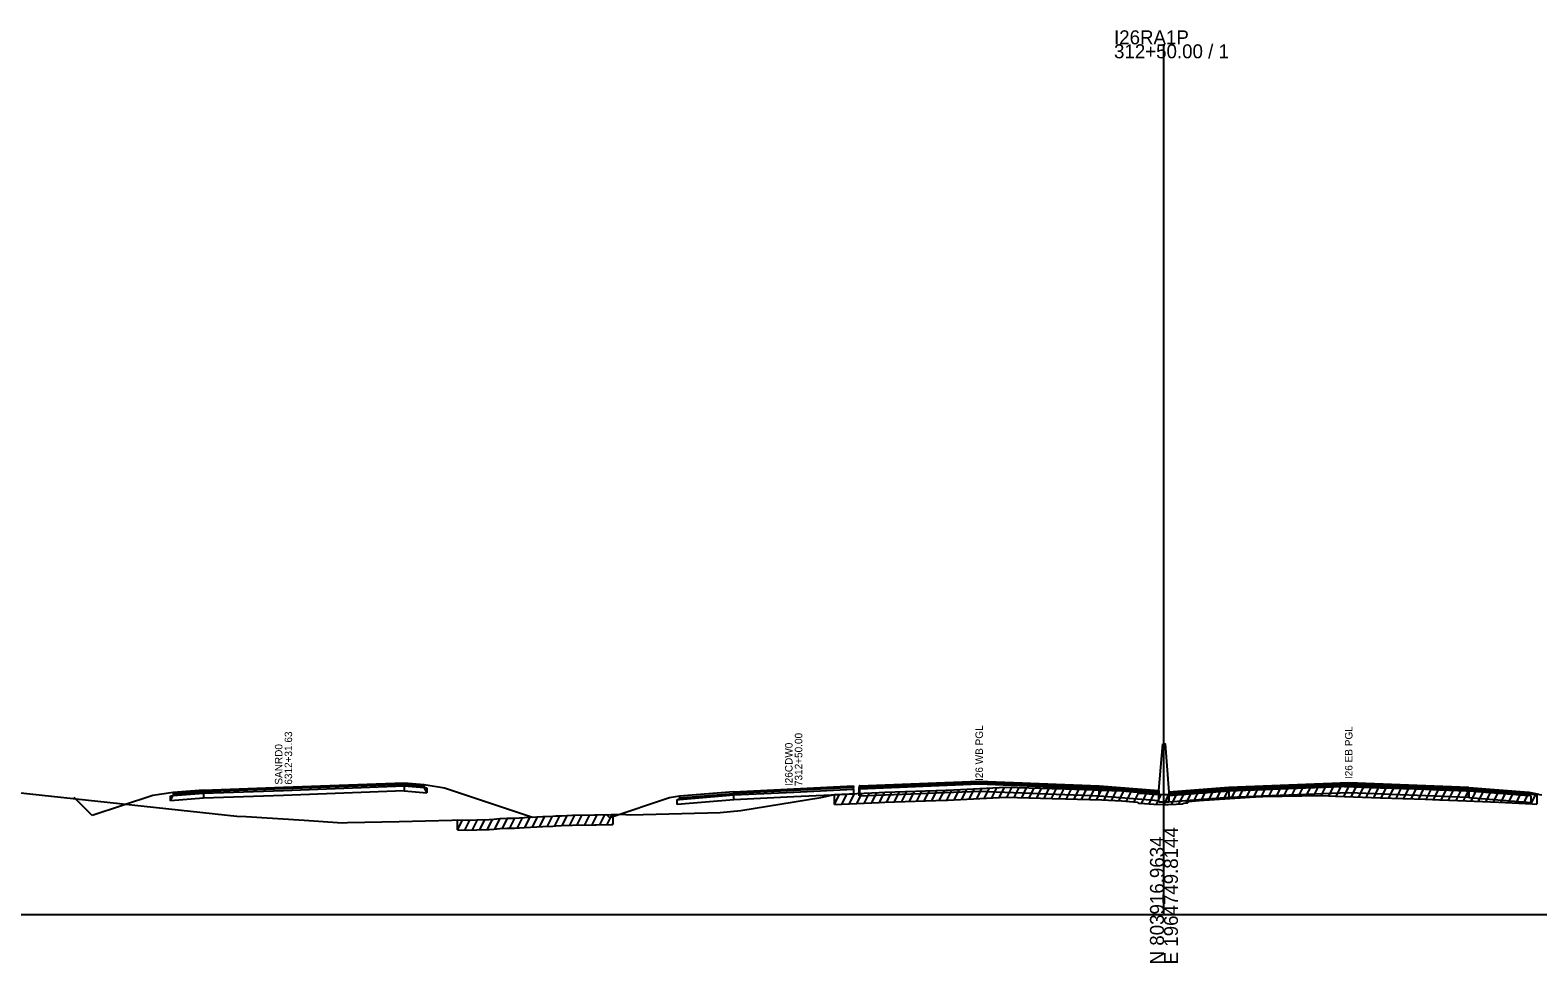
# Model space of a CAD drawing. Extents: x 1017 to 19997, y -1947 to 50737.
# Drawn here: x 12372.9 to 12674.9, y 12490.3 to 12677.1 of the extents above; entities that cross this region are included whole.
import ezdxf

# ---------------------------------------------------------------- set-up
doc = ezdxf.new("R2010")
doc.units = 0
for name, color, linetype in [('RD_GPK_XS_Cell', 7, 'Continuous'), ('RD_XS_Base', 7, 'Continuous'), ('RD_XS_ExGround', 7, 'Continuous'), ('RD_XS_ExPaveRet', 7, 'Continuous'), ('RD_XS_Greenside', 7, 'Continuous'), ('RD_XS_MedBWall', 7, 'Continuous'), ('RD_XS_Pave', 7, 'Continuous'), ('RD_XS_PaveOvlay', 7, 'Continuous'), ('RD_XS_TieSlope', 7, 'Continuous'), ('RD_XS_TX_Notes', 7, 'Continuous')]:
    doc.layers.add(name, color=color, linetype=linetype)

msp = doc.modelspace()

# ---------------------------------------------------------------- linework, layer by layer
at = {"layer": 'RD_GPK_XS_Cell'}
for p, q in [((12600, 12500), (12600, 12674.25)), ((12000, 12500), (12600, 12500)), ((12600, 12500), (13200, 12500))]:
    msp.add_line(p, q, dxfattribs=at)
at = {"layer": 'RD_XS_Base'}
for points in [[(12407.66, 12524.26), (12423.68, 12524.85), (12447.85, 12525.73)], [(12447.85, 12524.73), (12423.68, 12523.85), (12407.66, 12523.26)], [(12447.85, 12525.73), (12447.85, 12524.73)], [(12452.38, 12524.36), (12451.87, 12525.4), (12447.85, 12525.73)], [(12447.85, 12525.73), (12451.87, 12525.4), (12452.38, 12525.36)], [(12447.85, 12524.73), (12452.38, 12524.36)], [(12452.38, 12525.36), (12452.38, 12524.36)], [(12513.85, 12523.92), (12525.85, 12524.52), (12537.85, 12525.12)], [(12537.85, 12525.12), (12537.85, 12524.12)], [(12538.95, 12525.08), (12539, 12525.08)], [(12538.95, 12523.74), (12538.95, 12525.08)], [(12587, 12525.09), (12563, 12526.06), (12539, 12525.08)], [(12539, 12525.08), (12539, 12523.74)], [(12539, 12523.74), (12563, 12524.72), (12587, 12523.75)], [(12587, 12523.75), (12587, 12525.09)], [(12599, 12524.15), (12587, 12525.09)], [(12601, 12523.8), (12613, 12524.75)], [(12613, 12524.75), (12637, 12525.71), (12661, 12524.75)], [(12613, 12524.75), (12613, 12523.41)], [(12661, 12524.75), (12661.05, 12524.74)], [(12661, 12523.41), (12661, 12524.75)], [(12661.05, 12524.74), (12661.05, 12523.4)], [(12673.55, 12523.75), (12673.05, 12523.79), (12661.05, 12524.74)], [(12401.06, 12522.76), (12401.57, 12523.8), (12407.66, 12524.26)], [(12401.06, 12523.76), (12401.57, 12523.8), (12407.66, 12524.26)], [(12401.06, 12522.76), (12401.06, 12523.76)], [(12407.66, 12523.26), (12401.06, 12522.76)], [(12407.66, 12524.26), (12407.66, 12523.26)], [(12502.5, 12523.01), (12503, 12523.05), (12513.85, 12523.92)], [(12502.5, 12522.01), (12502.5, 12523.01)], [(12513.85, 12522.92), (12502.5, 12522.01)], [(12537.85, 12524.12), (12525.85, 12523.52), (12513.85, 12522.92)], [(12513.85, 12522.92), (12513.85, 12523.92)], [(12539, 12523.74), (12538.95, 12523.74)], [(12587, 12523.75), (12599, 12522.81)], [(12599, 12522.81), (12599, 12524.15)], [(12601, 12522.46), (12601, 12523.8)], [(12613, 12523.41), (12601, 12522.46)], [(12661, 12523.41), (12637, 12524.37), (12613, 12523.41)], [(12661.05, 12523.4), (12661, 12523.41)], [(12661.05, 12523.4), (12673.55, 12522.41)], [(12673.55, 12522.41), (12673.55, 12523.75)]]:
    msp.add_lwpolyline(points, dxfattribs=at)
at = {"layer": 'RD_XS_ExGround'}
msp.add_lwpolyline([(12367.95, 12524.7), (12414.31, 12519.69), (12416.17, 12519.6), (12427.83, 12518.85), (12434.46, 12518.43), (12435.44, 12518.33), (12436.51, 12518.41), (12446.87, 12518.58), (12457.37, 12518.9), (12458.51, 12518.93), (12460.44, 12518.89), (12462.36, 12518.95), (12464.86, 12519.02), (12465.78, 12519.11), (12466.99, 12519.21), (12468.38, 12519.26), (12469.93, 12519.3), (12471.97, 12519.39), (12475.59, 12519.64), (12477.59, 12519.7), (12478.2, 12519.74), (12479.33, 12519.78), (12481.58, 12519.91), (12485.97, 12519.97), (12486.36, 12519.97), (12489.3, 12519.99), (12489.63, 12519.99), (12491.27, 12520.05), (12493.14, 12519.98), (12511.1, 12520.39), (12515.23, 12520.79), (12531.29, 12523.45), (12534.01, 12524.05), (12542.97, 12524.45), (12544.11, 12524.5), (12556.33, 12524.86), (12556.66, 12524.88), (12568.35, 12525.46), (12577.58, 12525.24), (12580.28, 12525.18), (12587.56, 12524.92), (12591.59, 12524.78), (12594.61, 12524.46), (12594.93, 12524.29), (12596.13, 12524.22), (12597.94, 12524.11), (12600, 12524.04), (12600.87, 12524), (12602.45, 12524.11), (12603.66, 12524.17), (12603.98, 12524.26), (12604.7, 12524.36), (12604.98, 12524.59), (12605.62, 12524.67), (12607.03, 12524.83), (12619.33, 12525.6), (12619.82, 12525.61), (12631.46, 12525.79), (12634.36, 12525.68), (12643.37, 12525.33), (12652.3, 12525.06), (12655.2, 12524.97), (12658.82, 12524.82), (12667.08, 12524.5), (12673.76, 12524.12), (12674.7, 12524.06), (12675.66, 12523.97)], dxfattribs=at)
at = {"layer": 'RD_XS_ExPaveRet'}
for p, q in [((12541.51, 12522.38), (12542.53, 12524.43)), ((12543.01, 12522.45), (12544.03, 12524.49)), ((12544.51, 12522.51), (12545.53, 12524.54)), ((12546.01, 12522.55), (12547.03, 12524.59)), ((12547.51, 12522.6), (12548.53, 12524.63)), ((12549.01, 12522.64), (12550.03, 12524.68)), ((12550.51, 12522.69), (12551.53, 12524.72)), ((12552.01, 12522.73), (12553.03, 12524.76)), ((12553.51, 12522.78), (12554.53, 12524.81)), ((12555.01, 12522.82), (12556.03, 12524.85)), ((12556.51, 12522.87), (12557.54, 12524.92)), ((12558.01, 12522.95), (12559.04, 12525)), ((12559.51, 12523.02), (12560.54, 12525.07)), ((12561.01, 12523.1), (12562.04, 12525.15)), ((12562.51, 12523.17), (12563.54, 12525.22)), ((12564.01, 12523.24), (12565.04, 12525.29)), ((12565.51, 12523.32), (12566.54, 12525.37)), ((12567.01, 12523.39), (12568.04, 12525.44)), ((12568.51, 12523.45), (12569.5, 12525.43)), ((12570.01, 12523.42), (12571, 12525.39)), ((12571.51, 12523.38), (12572.5, 12525.36)), ((12573.01, 12523.35), (12574, 12525.32)), ((12574.51, 12523.31), (12575.5, 12525.29)), ((12576.01, 12523.28), (12577, 12525.25)), ((12577.51, 12523.24), (12578.5, 12525.22)), ((12579.01, 12523.21), (12580, 12525.19)), ((12580.51, 12523.17), (12581.49, 12525.14)), ((12582.01, 12523.12), (12582.99, 12525.09)), ((12583.51, 12523.07), (12584.49, 12525.03)), ((12585.01, 12523.01), (12585.99, 12524.98)), ((12586.51, 12522.96), (12587.49, 12524.92)), ((12588.01, 12522.9), (12588.99, 12524.87)), ((12589.51, 12522.85), (12590.49, 12524.82)), ((12591.01, 12522.8), (12591.98, 12524.73)), ((12592.51, 12522.68), (12593.46, 12524.58)), ((12604.51, 12522.33), (12605.68, 12524.67)), ((12606.01, 12522.71), (12607.07, 12524.83)), ((12607.51, 12522.86), (12608.54, 12524.93)), ((12609.01, 12522.95), (12610.04, 12525.02)), ((12610.51, 12523.05), (12611.54, 12525.11)), ((12612.01, 12523.14), (12613.04, 12525.21)), ((12613.51, 12523.24), (12614.54, 12525.3)), ((12615.01, 12523.33), (12616.04, 12525.4)), ((12616.51, 12523.43), (12617.54, 12525.49)), ((12618.01, 12523.52), (12619.04, 12525.59)), ((12619.51, 12523.61), (12620.52, 12525.62)), ((12621.01, 12523.63), (12622.02, 12525.64)), ((12622.51, 12523.65), (12623.52, 12525.67)), ((12624.01, 12523.67), (12625.02, 12525.69)), ((12625.51, 12523.7), (12626.52, 12525.71)), ((12627.01, 12523.72), (12628.02, 12525.73)), ((12628.51, 12523.74), (12629.52, 12525.76)), ((12630.01, 12523.76), (12631.02, 12525.78)), ((12631.51, 12523.78), (12632.49, 12525.75)), ((12633.01, 12523.73), (12633.99, 12525.69)), ((12634.51, 12523.67), (12635.49, 12525.63)), ((12636.01, 12523.61), (12636.99, 12525.57)), ((12637.51, 12523.55), (12638.49, 12525.52)), ((12639.01, 12523.5), (12639.99, 12525.46)), ((12640.51, 12523.44), (12641.49, 12525.4)), ((12642.01, 12523.38), (12642.99, 12525.34)), ((12643.51, 12523.32), (12644.5, 12525.29)), ((12645.01, 12523.28), (12646, 12525.25)), ((12646.51, 12523.23), (12647.5, 12525.2)), ((12648.01, 12523.19), (12649, 12525.16)), ((12649.51, 12523.14), (12650.5, 12525.11)), ((12651.01, 12523.1), (12652, 12525.07)), ((12652.51, 12523.05), (12653.5, 12525.02)), ((12654.01, 12523.01), (12655, 12524.98)), ((12655.51, 12522.96), (12656.49, 12524.92)), ((12657.01, 12522.9), (12657.99, 12524.86)), ((12658.51, 12522.83), (12659.49, 12524.8)), ((12660.01, 12522.77), (12660.99, 12524.74)), ((12661.51, 12522.72), (12662.49, 12524.68)), ((12663.01, 12522.66), (12663.99, 12524.62)), ((12664.51, 12522.6), (12665.49, 12524.56)), ((12666.01, 12522.54), (12666.99, 12524.5)), ((12534.01, 12522.05), (12535.03, 12524.09)), ((12534.01, 12522.05), (12534.01, 12524.05)), ((12534.01, 12522.05), (12542.97, 12522.45)), ((12535.51, 12522.11), (12536.53, 12524.16)), ((12537.01, 12522.18), (12538.03, 12524.23)), ((12538.51, 12522.25), (12539.53, 12524.29)), ((12540.01, 12522.32), (12541.03, 12524.36)), ((12542.97, 12522.45), (12544.11, 12522.5)), ((12544.11, 12522.5), (12556.33, 12522.86)), ((12556.33, 12522.86), (12556.66, 12522.88)), ((12556.66, 12522.88), (12568.35, 12523.46)), ((12568.35, 12523.46), (12577.58, 12523.24)), ((12577.58, 12523.24), (12580.28, 12523.18)), ((12580.28, 12523.18), (12587.56, 12522.92)), ((12587.56, 12522.92), (12591.59, 12522.78)), ((12591.59, 12522.78), (12594.61, 12522.46)), ((12594.01, 12522.52), (12594.9, 12524.3)), ((12594.61, 12522.46), (12594.93, 12522.29)), ((12594.93, 12522.29), (12596.13, 12522.22)), ((12595.51, 12522.25), (12596.48, 12524.2)), ((12596.13, 12522.22), (12597.94, 12522.11)), ((12597.01, 12522.17), (12597.98, 12524.11)), ((12597.94, 12522.11), (12600, 12522.04)), ((12598.51, 12522.09), (12599.49, 12524.06)), ((12600, 12522.04), (12600.87, 12522)), ((12600.01, 12522.04), (12601, 12524.01)), ((12600.87, 12522), (12602.45, 12522.11)), ((12601.51, 12522.05), (12602.55, 12524.11)), ((12602.45, 12522.11), (12603.66, 12522.17)), ((12603.01, 12522.14), (12604.08, 12524.27)), ((12603.66, 12522.17), (12603.98, 12522.26)), ((12603.98, 12522.26), (12604.7, 12522.36)), ((12604.7, 12522.36), (12604.98, 12522.59)), ((12604.98, 12522.59), (12605.62, 12522.67)), ((12605.62, 12522.67), (12607.03, 12522.83)), ((12607.03, 12522.83), (12619.33, 12523.6)), ((12619.33, 12523.6), (12619.82, 12523.61)), ((12619.82, 12523.61), (12631.46, 12523.79)), ((12631.46, 12523.79), (12634.36, 12523.68)), ((12634.36, 12523.68), (12643.37, 12523.33)), ((12643.37, 12523.33), (12652.3, 12523.06)), ((12652.3, 12523.06), (12655.2, 12522.97)), ((12655.2, 12522.97), (12658.82, 12522.82)), ((12658.82, 12522.82), (12667.08, 12522.5)), ((12667.08, 12522.5), (12673.76, 12522.12)), ((12667.51, 12522.47), (12668.48, 12524.42)), ((12669.01, 12522.39), (12669.98, 12524.33)), ((12670.51, 12522.3), (12671.48, 12524.25)), ((12672.01, 12522.22), (12672.98, 12524.16)), ((12673.51, 12522.13), (12674.48, 12524.08)), ((12673.76, 12522.12), (12674.7, 12522.06)), ((12674.7, 12524.06), (12674.7, 12522.06)), ((12458.51, 12516.93), (12458.51, 12518.93)), ((12458.51, 12516.93), (12459.5, 12518.91)), ((12460.01, 12516.9), (12461.01, 12518.91)), ((12461.51, 12516.93), (12462.52, 12518.96)), ((12463.01, 12516.97), (12464.02, 12519)), ((12464.51, 12517.01), (12465.55, 12519.09)), ((12466.01, 12517.13), (12467.05, 12519.21)), ((12467.51, 12517.23), (12468.52, 12519.26)), ((12469.01, 12517.27), (12470.02, 12519.3)), ((12470.51, 12517.32), (12471.53, 12519.37)), ((12472.01, 12517.39), (12473.04, 12519.46)), ((12473.51, 12517.5), (12474.54, 12519.57)), ((12475.01, 12517.6), (12476.03, 12519.66)), ((12476.51, 12517.67), (12477.52, 12519.7)), ((12478.01, 12517.73), (12479.03, 12519.77)), ((12479.51, 12517.79), (12480.54, 12519.85)), ((12481.01, 12517.88), (12482.03, 12519.91)), ((12482.51, 12517.92), (12483.51, 12519.93)), ((12484.01, 12517.94), (12485.01, 12519.95)), ((12485.51, 12517.96), (12486.51, 12519.97)), ((12487.01, 12517.97), (12488.01, 12519.98)), ((12488.51, 12517.99), (12489.51, 12519.99)), ((12489.63, 12519.99), (12489.63, 12517.99)), ((12458.51, 12516.93), (12460.44, 12516.89)), ((12460.44, 12516.89), (12462.36, 12516.95)), ((12462.36, 12516.95), (12464.86, 12517.02)), ((12464.86, 12517.02), (12465.78, 12517.11)), ((12465.78, 12517.11), (12466.99, 12517.21)), ((12466.99, 12517.21), (12468.38, 12517.26)), ((12468.38, 12517.26), (12469.93, 12517.3)), ((12469.93, 12517.3), (12471.97, 12517.39)), ((12471.97, 12517.39), (12475.59, 12517.64)), ((12475.59, 12517.64), (12477.59, 12517.7)), ((12477.59, 12517.7), (12478.2, 12517.74)), ((12478.2, 12517.74), (12479.33, 12517.78)), ((12479.33, 12517.78), (12481.58, 12517.91)), ((12481.58, 12517.91), (12485.97, 12517.97)), ((12485.97, 12517.97), (12486.36, 12517.97)), ((12486.36, 12517.97), (12489.3, 12517.99)), ((12489.3, 12517.99), (12489.63, 12517.99))]:
    msp.add_line(p, q, dxfattribs=at)
at = {"layer": 'RD_XS_Greenside'}
for points in [[(12401.57, 12524.43), (12397.51, 12523.8)], [(12451.87, 12526.03), (12455.9, 12525.38)], [(12455.9, 12525.38), (12473.56, 12519.48)], [(12673.05, 12524.46), (12675.05, 12524.12)], [(12397.51, 12523.8), (12385.33, 12519.84)], [(12501, 12523.37), (12489, 12519.37)], [(12503, 12523.69), (12501, 12523.37)]]:
    msp.add_lwpolyline(points, dxfattribs=at)
at = {"layer": 'RD_XS_MedBWall'}
for points in [[(12599, 12524.8), (12599.75, 12534.14)], [(12599.75, 12534.14), (12600.25, 12534.14), (12601, 12524.46)], [(12599, 12522.46), (12599, 12524.15), (12599, 12524.8)], [(12601, 12524.46), (12601, 12523.8), (12601, 12522.46)], [(12601, 12522.46), (12599, 12522.46)]]:
    msp.add_lwpolyline(points, dxfattribs=at)
at = {"layer": 'RD_XS_Pave'}
for points in [[(12407.66, 12524.58), (12401.57, 12524.12)], [(12447.85, 12526.05), (12423.68, 12525.17), (12407.66, 12524.58)], [(12407.66, 12524.26), (12423.68, 12524.85), (12447.85, 12525.73)], [(12407.66, 12524.58), (12407.66, 12524.26)], [(12447.85, 12525.73), (12447.85, 12526.05)], [(12447.85, 12526.05), (12451.87, 12525.72)], [(12451.87, 12525.4), (12447.85, 12525.73)], [(12451.87, 12525.72), (12451.87, 12525.4)], [(12537.85, 12525.44), (12525.85, 12524.84), (12513.85, 12524.24)], [(12513.85, 12523.92), (12525.85, 12524.52), (12537.85, 12525.12)], [(12537.85, 12525.12), (12537.85, 12525.44)], [(12538.95, 12525.42), (12539, 12525.42)], [(12538.95, 12525.08), (12538.95, 12525.42)], [(12539, 12525.08), (12538.95, 12525.08)], [(12539, 12525.42), (12563, 12526.39), (12587, 12525.43)], [(12587, 12525.09), (12563, 12526.06), (12539, 12525.08)], [(12539, 12525.08), (12539, 12525.42)], [(12587, 12525.43), (12599, 12524.49)], [(12587, 12525.09), (12587, 12525.43)], [(12599, 12524.15), (12587, 12525.09)], [(12599, 12524.49), (12599, 12524.15)], [(12613, 12525.09), (12601, 12524.14)], [(12601, 12523.8), (12613, 12524.75)], [(12661, 12525.09), (12637, 12526.05), (12613, 12525.09)], [(12613, 12524.75), (12637, 12525.71), (12661, 12524.75)], [(12613, 12525.09), (12613, 12524.75)], [(12661, 12525.09), (12661.05, 12525.08)], [(12661, 12524.75), (12661, 12525.09)], [(12661.05, 12524.74), (12661, 12524.75)], [(12661.05, 12525.08), (12661.05, 12524.74)], [(12673.05, 12524.12), (12661.05, 12525.08)], [(12661.05, 12524.74), (12673.05, 12523.79)], [(12401.57, 12523.8), (12407.66, 12524.26)], [(12401.57, 12524.12), (12401.57, 12523.8)], [(12503, 12523.37), (12513.85, 12524.24)], [(12513.85, 12523.92), (12503, 12523.05)], [(12503, 12523.05), (12503, 12523.37)], [(12513.85, 12524.24), (12513.85, 12523.92)], [(12601, 12524.14), (12601, 12523.8)], [(12673.05, 12523.79), (12673.05, 12524.12)]]:
    msp.add_lwpolyline(points, dxfattribs=at)
at = {"layer": 'RD_XS_PaveOvlay'}
for points in [[(12407.66, 12524.9), (12401.57, 12524.43)], [(12401.57, 12524.12), (12407.66, 12524.58)], [(12401.57, 12524.43), (12401.57, 12524.12)], [(12407.66, 12524.9), (12423.68, 12525.48), (12447.85, 12526.37)], [(12447.85, 12526.05), (12423.68, 12525.17), (12407.66, 12524.58)], [(12407.66, 12524.58), (12407.66, 12524.9)], [(12447.85, 12526.37), (12447.85, 12526.05)], [(12447.85, 12526.37), (12451.87, 12526.03)], [(12451.87, 12525.72), (12447.85, 12526.05)], [(12451.87, 12526.03), (12451.87, 12525.72)], [(12513.85, 12524.56), (12503, 12523.69)], [(12513.85, 12524.56), (12525.85, 12525.15), (12537.85, 12525.75)], [(12537.85, 12525.44), (12525.85, 12524.84), (12513.85, 12524.24)], [(12513.85, 12524.24), (12513.85, 12524.56)], [(12537.85, 12525.75), (12537.85, 12525.44)], [(12539, 12525.76), (12538.95, 12525.76)], [(12538.95, 12525.76), (12538.95, 12525.42)], [(12538.95, 12525.42), (12539, 12525.42)], [(12539, 12525.76), (12563, 12526.72), (12587, 12525.76)], [(12587, 12525.43), (12563, 12526.39), (12539, 12525.42)], [(12539, 12525.42), (12539, 12525.76)], [(12587, 12525.76), (12599, 12524.8)], [(12587, 12525.43), (12587, 12525.76)], [(12599, 12524.49), (12587, 12525.43)], [(12599, 12524.8), (12599, 12524.49)], [(12613, 12525.42), (12601, 12524.46)], [(12601, 12524.14), (12613, 12525.09)], [(12601, 12524.46), (12601, 12524.14)], [(12661, 12525.42), (12637, 12526.38), (12613, 12525.42)], [(12613, 12525.09), (12637, 12526.05), (12661, 12525.09)], [(12613, 12525.42), (12613, 12525.09)], [(12661, 12525.09), (12661, 12525.42)], [(12661, 12525.42), (12661.05, 12525.42)], [(12661.05, 12525.08), (12661, 12525.09)], [(12661.05, 12525.42), (12661.05, 12525.08)], [(12661.05, 12525.42), (12673.05, 12524.46)], [(12673.05, 12524.12), (12661.05, 12525.08)], [(12673.05, 12524.46), (12673.05, 12524.12)], [(12503, 12523.37), (12513.85, 12524.24)], [(12503, 12523.69), (12503, 12523.37)]]:
    msp.add_lwpolyline(points, dxfattribs=at)
at = {"layer": 'RD_XS_TieSlope'}
for points in [[(12385.33, 12519.84), (12381.72, 12523.4)], [(12489, 12519.37), (12488.38, 12519.99)]]:
    msp.add_lwpolyline(points, dxfattribs=at)

# ---------------------------------------------------------------- texts
at = {"layer": 'RD_GPK_XS_Cell'}
for s, p in [('I26RA1P', (12590, 12674.25)), ('312+50.00 / 1', (12590, 12671.45))]:
    msp.add_text(s, height=2.8, dxfattribs=at).set_placement(p)
for s, p in [('N 803916.9634', (12600, 12490)), ('E 1964749.8144', (12602.8, 12490))]:
    msp.add_text(s, height=2.8, rotation=90, dxfattribs=at).set_placement(p)
at = {"layer": 'RD_XS_TX_Notes'}
for s, p in [(' 6312+31.63', (12425.4, 12525.43)), ('I26 WB PGL', (12563.75, 12526.72)), ('I26 EB PGL', (12637.75, 12527.11)), (' SANRD0', (12423.45, 12525.43)), (' I26CDW0', (12525.62, 12525.15)), (' 7312+50.00', (12527.57, 12525.15))]:
    msp.add_text(s, height=1.5, rotation=90, dxfattribs=at).set_placement(p)

doc.saveas('drawing.dxf')
